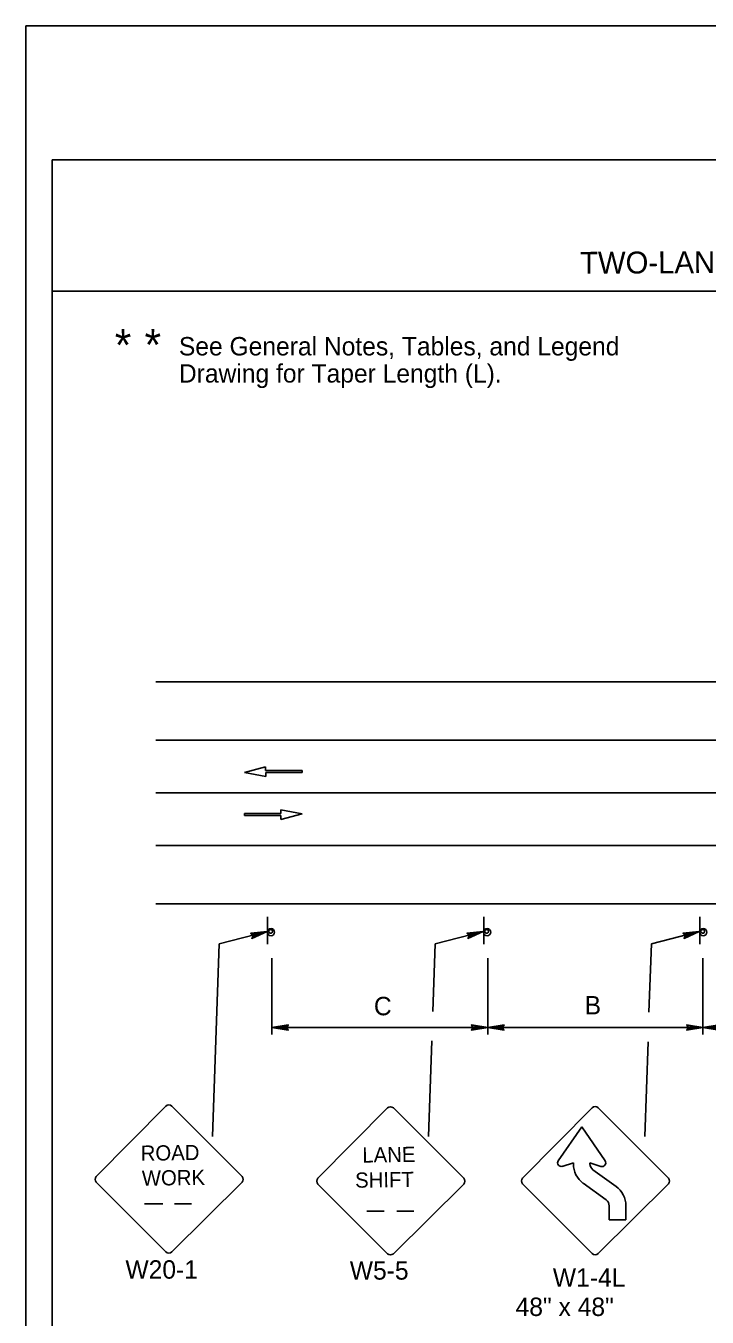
# Model space of a CAD drawing. Extents: x -14145 to -13521, y 30244 to 30661.
# Drawn here: x -13722.17 to -13714.4, y 30543.56 to 30558.31 of the extents above; entities that cross this region are included whole.
import ezdxf

# ---------------------------------------------------------------- set-up
doc = ezdxf.new("R2010")
doc.units = 0
for name, color, linetype in [('1', 7, 'Continuous'), ('10', 7, 'Continuous'), ('2', 7, 'Continuous'), ('4', 7, 'Continuous'), ('61', 7, 'Continuous')]:
    doc.layers.add(name, color=color, linetype=linetype)

msp = doc.modelspace()

# ---------------------------------------------------------------- linework, layer by layer
at = {"layer": '1'}
for p, q in [((-13720.692, 30550.818), (-13691.34, 30550.818)), ((-13720.692, 30550.15), (-13711.495, 30550.15)), ((-13719.438, 30549.849), (-13719.679, 30549.783)), ((-13719.679, 30549.783), (-13719.435, 30549.737)), ((-13719.438, 30549.804), (-13719.438, 30549.849)), ((-13719.021, 30549.804), (-13719.438, 30549.804)), ((-13719.435, 30549.737), (-13719.435, 30549.782)), ((-13719.435, 30549.782), (-13719.021, 30549.782)), ((-13719.021, 30549.782), (-13719.021, 30549.804)), ((-13720.692, 30549.55), (-13711.436, 30549.55)), ((-13719.265, 30549.313), (-13719.679, 30549.313)), ((-13719.679, 30549.313), (-13719.679, 30549.291)), ((-13719.679, 30549.291), (-13719.263, 30549.291)), ((-13719.021, 30549.312), (-13719.265, 30549.358)), ((-13719.265, 30549.358), (-13719.265, 30549.313)), ((-13719.263, 30549.246), (-13719.021, 30549.312)), ((-13719.263, 30549.291), (-13719.263, 30549.246)), ((-13720.692, 30548.282), (-13691.34, 30548.282)), ((-13719.415, 30548.133), (-13719.415, 30547.821)), ((-13719.415, 30548.133), (-13719.415, 30547.821)), ((-13716.949, 30548.133), (-13716.949, 30547.821)), ((-13716.949, 30548.133), (-13716.949, 30547.821)), ((-13714.483, 30548.133), (-13714.483, 30547.821)), ((-13714.483, 30548.133), (-13714.483, 30547.821)), ((-13719.968, 30547.826), (-13719.421, 30547.966)), ((-13717.502, 30547.826), (-13716.955, 30547.966)), ((-13715.036, 30547.826), (-13714.489, 30547.966)), ((-13719.365, 30546.79), (-13719.365, 30547.664)), ((-13716.903, 30546.79), (-13716.903, 30547.664)), ((-13714.447, 30546.79), (-13714.447, 30547.664)), ((-13716.903, 30546.871), (-13719.365, 30546.871)), ((-13714.447, 30546.871), (-13716.903, 30546.871)), ((-13711.459, 30546.871), (-13714.447, 30546.871)), ((-13720.575, 30545.974), (-13721.37, 30545.171)), ((-13719.706, 30545.171), (-13720.509, 30545.974)), ((-13718.046, 30545.953), (-13718.841, 30545.15)), ((-13717.177, 30545.15), (-13717.98, 30545.953)), ((-13715.711, 30545.955), (-13716.506, 30545.152)), ((-13714.842, 30545.152), (-13715.644, 30545.955)), ((-13715.83, 30545.736), (-13716.099, 30545.349)), ((-13715.83, 30545.736), (-13715.563, 30545.349)), ((-13715.926, 30545.325), (-13716.052, 30545.286)), ((-13715.926, 30545.325), (-13715.926, 30545.314)), ((-13715.736, 30545.325), (-13715.611, 30545.286)), ((-13715.736, 30545.325), (-13715.736, 30545.313)), ((-13715.439, 30545.057), (-13715.702, 30545.247)), ((-13721.37, 30545.105), (-13720.575, 30544.31)), ((-13720.509, 30544.31), (-13719.706, 30545.105)), ((-13718.841, 30545.084), (-13718.046, 30544.289)), ((-13717.98, 30544.289), (-13717.177, 30545.084)), ((-13716.506, 30545.086), (-13715.711, 30544.291)), ((-13715.55, 30544.903), (-13715.813, 30545.093)), ((-13715.644, 30544.291), (-13714.842, 30545.086)), ((-13720.821, 30544.857), (-13720.611, 30544.857)), ((-13720.478, 30544.857), (-13720.285, 30544.857)), ((-13718.284, 30544.776), (-13718.084, 30544.776)), ((-13717.941, 30544.776), (-13717.748, 30544.776)), ((-13715.516, 30544.675), (-13715.516, 30544.838)), ((-13715.326, 30544.675), (-13715.326, 30544.836)), ((-13715.516, 30544.675), (-13715.326, 30544.675))]:
    msp.add_line(p, q, dxfattribs=at)
for points in [[(-13719.601, 30547.942), (-13719.589, 30547.93), (-13719.421, 30547.966), (-13719.601, 30547.942), (-13719.607, 30547.948), (-13719.421, 30547.966), (-13719.583, 30547.912), (-13719.589, 30547.9), (-13719.421, 30547.966), (-13719.595, 30547.888), (-13719.589, 30547.9)], [(-13717.135, 30547.942), (-13717.123, 30547.93), (-13716.955, 30547.966), (-13717.135, 30547.942), (-13717.141, 30547.948), (-13716.955, 30547.966), (-13717.117, 30547.912), (-13717.123, 30547.9), (-13716.955, 30547.966), (-13717.129, 30547.888), (-13717.123, 30547.9)], [(-13714.669, 30547.942), (-13714.657, 30547.93), (-13714.489, 30547.966), (-13714.669, 30547.942), (-13714.675, 30547.948), (-13714.489, 30547.966), (-13714.651, 30547.912), (-13714.657, 30547.9), (-13714.489, 30547.966), (-13714.663, 30547.888), (-13714.657, 30547.9)], [(-13719.185, 30546.847), (-13719.191, 30546.859), (-13719.365, 30546.871), (-13719.185, 30546.847), (-13719.179, 30546.841), (-13719.365, 30546.871), (-13719.191, 30546.877), (-13719.185, 30546.889), (-13719.365, 30546.871), (-13719.179, 30546.901), (-13719.185, 30546.889)], [(-13717.083, 30546.895), (-13717.077, 30546.877), (-13716.903, 30546.871), (-13717.083, 30546.895), (-13717.089, 30546.901), (-13716.903, 30546.871), (-13717.077, 30546.865), (-13717.083, 30546.847), (-13716.903, 30546.871), (-13717.089, 30546.841), (-13717.083, 30546.847)], [(-13716.723, 30546.847), (-13716.729, 30546.859), (-13716.903, 30546.871), (-13716.723, 30546.847), (-13716.717, 30546.841), (-13716.903, 30546.871), (-13716.729, 30546.877), (-13716.723, 30546.889), (-13716.903, 30546.871), (-13716.717, 30546.901), (-13716.723, 30546.889)], [(-13714.627, 30546.895), (-13714.621, 30546.877), (-13714.447, 30546.871), (-13714.627, 30546.895), (-13714.633, 30546.901), (-13714.447, 30546.871), (-13714.621, 30546.865), (-13714.627, 30546.847), (-13714.447, 30546.871), (-13714.633, 30546.841), (-13714.627, 30546.847)], [(-13714.267, 30546.853), (-13714.279, 30546.865), (-13714.447, 30546.871), (-13714.267, 30546.853), (-13714.261, 30546.841), (-13714.447, 30546.871), (-13714.279, 30546.883), (-13714.273, 30546.895), (-13714.447, 30546.871), (-13714.261, 30546.901), (-13714.273, 30546.895)]]:
    msp.add_lwpolyline(points, dxfattribs=at)
for centre in [(-13719.376, 30547.96), (-13716.91, 30547.96), (-13714.444, 30547.96)]:
    msp.add_circle(centre, 0.0408, dxfattribs=at)
for centre, radius, start, end in [((-13719.381, 30547.968), 0.0214, 189.521, 184.2501), ((-13716.915, 30547.968), 0.0214, 189.521, 184.2501), ((-13714.449, 30547.968), 0.0214, 189.521, 184.2501), ((-13720.542, 30545.941), 0.0465, 45, 135), ((-13718.013, 30545.92), 0.0465, 45, 135), ((-13715.677, 30545.922), 0.0465, 45, 135), ((-13716.063, 30545.327), 0.0422, 148.3416, 286.1912), ((-13715.654, 30545.313), 0.272, 179.8672, 234.2459), ((-13715.654, 30545.314), 0.082, 180.3316, 234.2074), ((-13715.599, 30545.326), 0.0422, 253.8259, 31.6413), ((-13721.337, 30545.138), 0.0465, 135, 225), ((-13719.739, 30545.138), 0.0465, 315, 45), ((-13718.808, 30545.117), 0.0465, 135, 225), ((-13717.21, 30545.117), 0.0465, 315, 45), ((-13716.472, 30545.12), 0.0465, 135, 225), ((-13714.874, 30545.119), 0.0465, 315, 45), ((-13715.598, 30544.837), 0.272, 359.8672, 54.2459), ((-13715.598, 30544.837), 0.081, 359.9914, 54.5475), ((-13720.542, 30544.343), 0.0465, 225, 315), ((-13718.013, 30544.322), 0.0465, 225, 315), ((-13715.677, 30544.324), 0.0465, 225, 315)]:
    msp.add_arc(centre, radius, start, end, dxfattribs=at)
at = {"layer": '10'}
for p, q in [((-13721.874, 30556.777), (-13690.422, 30556.777)), ((-13721.874, 30534.207), (-13721.874, 30556.777)), ((-13721.874, 30555.277), (-13690.422, 30555.277))]:
    msp.add_line(p, q, dxfattribs=at)
at = {"layer": '2'}
for p, q in [((-13720.692, 30548.95), (-13702.432, 30548.95)), ((-13719.968, 30547.826), (-13720.043, 30545.626)), ((-13717.502, 30547.826), (-13717.528, 30547.053)), ((-13715.036, 30547.826), (-13715.063, 30547.047)), ((-13717.54, 30546.72), (-13717.577, 30545.626)), ((-13715.074, 30546.707), (-13715.111, 30545.626))]:
    msp.add_line(p, q, dxfattribs=at)
at = {"layer": '61'}
msp.add_lwpolyline([(-13722.174, 30558.307), (-13689.174, 30558.307), (-13689.174, 30532.807), (-13722.174, 30532.807)], close=True, dxfattribs=at)

# ---------------------------------------------------------------- texts
at = {"layer": '1'}
for s, height, rotation, p in [('ROAD', 0.1735, 0.7566, (-13720.862, 30545.35)), ('LANE', 0.1735, 0.7566, (-13718.333, 30545.329)), ('WORK', 0.1733, 0.7588, (-13720.849, 30545.065)), ('SHIFT', 0.1733, 0.7588, (-13718.415, 30545.042))]:
    msp.add_text(s, height=height, rotation=rotation, dxfattribs=at).set_placement(p)
at = {"layer": '2'}
for s, height, p in [('*', 0.363, (-13721.159, 30554.481)), ('See General Notes, Tables, and Legend', 0.21, (-13720.427, 30554.544)), ('Drawing for Taper Length (L).', 0.21, (-13720.427, 30554.234)), ('C', 0.21, (-13718.202, 30547.011)), ('B', 0.21, (-13715.797, 30547.021)), ('W20-1', 0.21, (-13721.037, 30544.004)), ('W5-5', 0.21, (-13718.477, 30543.993)), ('W1-4L', 0.21, (-13716.16, 30543.912)), ('48" x 48"', 0.21, (-13716.585, 30543.578))]:
    msp.add_text(s, height=height, dxfattribs=at).set_placement(p)
msp.add_text('*', height=0.363, rotation=360, dxfattribs=at).set_placement((-13720.819, 30554.484))
at = {"layer": '4'}
msp.add_text('TWO-LANE, TWO-WAY ROADWAY - WORK AREA IN THE LEFT OR RIGHT SIDE OF THE ROADWAY', height=0.25, rotation=0.31, dxfattribs=at).set_placement((-13715.849, 30555.476))

doc.saveas('drawing.dxf')
